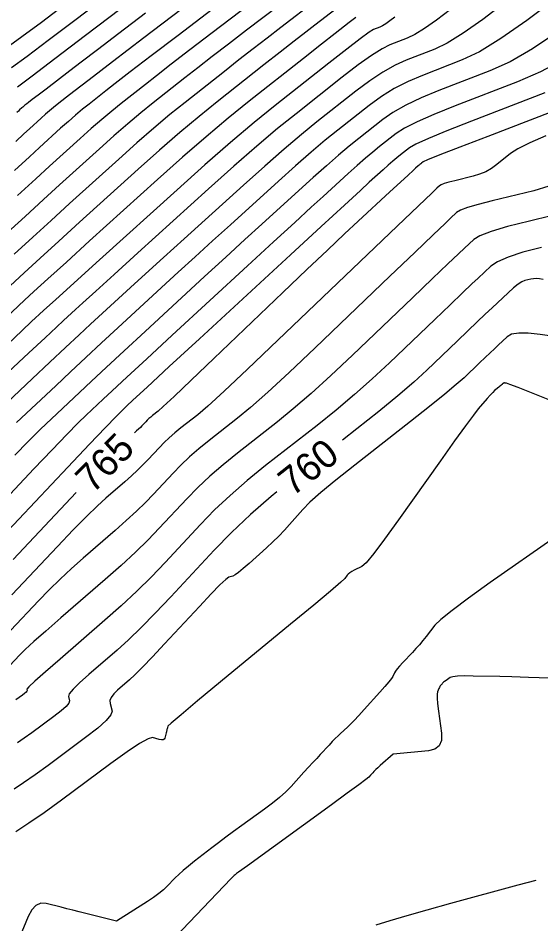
# Model space of a CAD drawing. Extents: x 2079879 to 2092887, y 778083 to 784051.
# Drawn here: x 2084435.7 to 2084488.3, y 781047.3 to 781138.5 of the extents above; entities that cross this region are included whole.
import ezdxf

# ---------------------------------------------------------------- set-up
doc = ezdxf.new("R2010")
doc.units = 0
doc.layers.add('DT_X_Contour_Major', color=7, linetype='Continuous')
doc.layers.add('DT_X_Contour_Minor', color=7, linetype='Continuous')

msp = doc.modelspace()

# ---------------------------------------------------------------- linework, layer by layer
at = {"layer": 'DT_X_Contour_Major'}
for points in [[(2084484.752, 781140.092), (2084482.427, 781138.323), (2084480.46, 781136.941), (2084478.849, 781135.945), (2084477.594, 781135.337), (2084474.725, 781134.23), (2084473.601, 781133.722), (2084472.379, 781133.029), (2084471.062, 781132.152), (2084469.647, 781131.09), (2084465.745, 781128.01), (2084464.186, 781126.747), (2084462.432, 781125.266), (2084460.485, 781123.567), (2084458.345, 781121.651), (2084452.378, 781116.252), (2084450.289, 781114.358), (2084448.494, 781112.727), (2084446.994, 781111.359), (2084445.79, 781110.253), (2084442.972, 781107.654), (2084441.811, 781106.58), (2084440.441, 781105.305), (2084438.862, 781103.83), (2084437.075, 781102.155), (2084432.031, 781097.423)], [(2084465.692, 781140.243), (2084462.092, 781137.492), (2084460.725, 781136.444), (2084459.326, 781135.361), (2084457.895, 781134.244), (2084456.431, 781133.093), (2084452.484, 781129.977), (2084450.956, 781128.745), (2084449.335, 781127.384), (2084447.619, 781125.896), (2084445.809, 781124.28), (2084440.858, 781119.798), (2084439, 781118.111), (2084437.141, 781116.411), (2084435.28, 781114.697)], [(2084448.478, 781138.946), (2084445.822, 781136.92), (2084443.669, 781135.276), (2084442.019, 781134.017), (2084440.872, 781133.14), (2084438.483, 781131.316), (2084437.69, 781130.71), (2084437.104, 781130.262), (2084436.725, 781129.971), (2084436.552, 781129.837), (2084436.366, 781129.69), (2084436.294, 781129.632), (2084436.218, 781129.568), (2084436.137, 781129.498), (2084436.052, 781129.422), (2084435.819, 781129.211), (2084435.706, 781129.108), (2084435.542, 781128.957)], [(2084491.441, 781129.844), (2084482.924, 781126.557), (2084480.121, 781125.473), (2084478.101, 781124.684), (2084476.864, 781124.191), (2084476.41, 781123.993), (2084476.242, 781123.861), (2084476.175, 781123.806), (2084476.099, 781123.743), (2084476.015, 781123.669), (2084475.923, 781123.587), (2084475.666, 781123.354), (2084475.432, 781123.14), (2084474.923, 781122.671), (2084474.138, 781121.948), (2084473.078, 781120.971), (2084469.885, 781118.026), (2084468.512, 781116.749), (2084466.79, 781115.127), (2084464.719, 781113.159), (2084462.297, 781110.846), (2084455.374, 781104.217), (2084453.076, 781102.021), (2084451.376, 781100.407), (2084450.273, 781099.373), (2084449.767, 781098.921), (2084449.213, 781098.488), (2084449.014, 781098.327), (2084448.831, 781098.168), (2084448.663, 781098.011), (2084448.512, 781097.856), (2084448.131, 781097.445), (2084447.977, 781097.286), (2084447.801, 781097.115), (2084447.603, 781096.932), (2084447.399, 781096.752)], [(2084488.491, 781112.147), (2084488.131, 781112.213), (2084487.807, 781112.245), (2084487.519, 781112.241), (2084487.267, 781112.202), (2084486.644, 781112.051), (2084486.364, 781111.93), (2084485.991, 781111.683), (2084485.525, 781111.307), (2084484.966, 781110.804), (2084483.353, 781109.294), (2084482.68, 781108.661), (2084481.872, 781107.895), (2084480.929, 781106.996), (2084479.85, 781105.965), (2084476.793, 781103.038), (2084475.493, 781101.845), (2084473.886, 781100.463), (2084471.973, 781098.891), (2084469.752, 781097.13), (2084468.312, 781096.004)], [(2084441.532, 781090.746), (2084435.174, 781084.007)], [(2084461.717, 781090.803), (2084461.141, 781090.338), (2084459.045, 781088.518), (2084457.133, 781086.723), (2084455.405, 781084.951), (2084451.045, 781080.258), (2084449.481, 781078.603), (2084448.058, 781077.156), (2084446.776, 781075.917), (2084445.636, 781074.887), (2084442.784, 781072.417), (2084441.854, 781071.586), (2084441.202, 781070.945), (2084440.829, 781070.493), (2084440.734, 781070.23), (2084440.853, 781069.784), (2084440.788, 781069.56), (2084440.505, 781069.225), (2084440.004, 781068.778), (2084439.284, 781068.219), (2084437.073, 781066.579), (2084436.296, 781066.013), (2084435.624, 781065.546)], [(2084487.763, 781051.713), (2084485.956, 781051.226), (2084479.183, 781049.389), (2084476.809, 781048.737), (2084474.768, 781048.161), (2084473.058, 781047.659), (2084471.68, 781047.232)]]:
    msp.add_lwpolyline(points, dxfattribs=at)
at = {"layer": 'DT_X_Contour_Minor'}
for points in [[(2084449.286, 781144.259), (2084441.38, 781138.225), (2084438.697, 781136.187), (2084436.578, 781134.597), (2084435.022, 781133.455)], [(2084457.777, 781143.683), (2084448.322, 781136.461), (2084445.176, 781134.056), (2084442.828, 781132.259), (2084441.279, 781131.07), (2084440.528, 781130.488), (2084439.59, 781129.748), (2084439.227, 781129.455), (2084438.841, 781129.131), (2084438.434, 781128.778), (2084438.003, 781128.393), (2084436.827, 781127.328), (2084436.257, 781126.808), (2084435.431, 781126.046)], [(2084451.697, 781143.751), (2084442.452, 781136.696), (2084439.381, 781134.356), (2084437.099, 781132.627), (2084435.609, 781131.509)], [(2084459.756, 781142.823), (2084451.765, 781136.718), (2084449.063, 781134.653), (2084446.953, 781133.034), (2084445.433, 781131.863), (2084444.504, 781131.139), (2084442.813, 781129.805), (2084442.159, 781129.277), (2084441.465, 781128.695), (2084440.73, 781128.057), (2084439.955, 781127.365), (2084437.834, 781125.446), (2084436.808, 781124.509), (2084435.319, 781123.135)], [(2084461.735, 781141.963), (2084455.207, 781136.976), (2084452.951, 781135.25), (2084451.077, 781133.81), (2084449.587, 781132.657), (2084448.479, 781131.79), (2084446.037, 781129.862), (2084445.092, 781129.1), (2084444.088, 781128.258), (2084443.026, 781127.337), (2084441.906, 781126.337), (2084438.842, 781123.563), (2084437.459, 781122.302), (2084435.609, 781120.599)], [(2084463.713, 781141.103), (2084458.649, 781137.234), (2084456.838, 781135.847), (2084455.202, 781134.586), (2084453.741, 781133.45), (2084452.455, 781132.442), (2084449.26, 781129.92), (2084448.024, 781128.922), (2084446.711, 781127.821), (2084445.323, 781126.616), (2084443.858, 781125.308), (2084439.85, 781121.681), (2084438.23, 781120.207), (2084436.375, 781118.505), (2084434.286, 781116.575)], [(2084489.913, 781140.531), (2084486.86, 781138.212), (2084484.25, 781136.39), (2084482.085, 781135.065), (2084480.364, 781134.238), (2084476.365, 781132.695), (2084474.905, 781132.072), (2084473.524, 781131.36), (2084472.222, 781130.56), (2084470.999, 781129.67), (2084467.845, 781127.18), (2084466.583, 781126.159), (2084465.166, 781124.961), (2084463.591, 781123.588), (2084461.86, 781122.038), (2084457.036, 781117.672), (2084455.246, 781116.049), (2084453.496, 781114.455), (2084451.785, 781112.889), (2084450.114, 781111.351), (2084445.709, 781107.289), (2084444.079, 781105.783), (2084442.495, 781104.313), (2084440.954, 781102.878), (2084439.459, 781101.478), (2084435.53, 781097.792)], [(2084440.308, 781139.755), (2084438.013, 781138.018), (2084436.056, 781136.567), (2084434.435, 781135.402)], [(2084469.65, 781138.523), (2084468.977, 781138.008), (2084468.5, 781137.638), (2084467.576, 781136.912), (2084466.203, 781135.831), (2084464.383, 781134.395), (2084458.931, 781130.092), (2084456.821, 781128.39), (2084454.582, 781126.511), (2084452.212, 781124.455), (2084449.712, 781122.223), (2084442.873, 781116.033), (2084440.541, 781113.92), (2084438.672, 781112.223), (2084437.269, 781110.941), (2084436.329, 781110.075), (2084434.443, 781108.319)], [(2084473.577, 781138.545), (2084473.083, 781138.169), (2084472.665, 781137.875), (2084472.322, 781137.663), (2084472.055, 781137.534), (2084471.445, 781137.298), (2084470.992, 781137.022), (2084470.091, 781136.368), (2084468.741, 781135.337), (2084466.942, 781133.928), (2084461.547, 781129.67), (2084459.412, 781127.943), (2084457.053, 781125.955), (2084454.47, 781123.705), (2084451.664, 781121.194), (2084443.881, 781114.151), (2084441.311, 781111.825), (2084439.438, 781110.129), (2084438.263, 781109.063), (2084437.785, 781108.627), (2084437.44, 781108.306), (2084437.038, 781107.929), (2084436.091, 781107.04), (2084434.6, 781105.637)], [(2084479.164, 781139.318), (2084477.755, 781138.246), (2084476.562, 781137.408), (2084475.585, 781136.804), (2084474.825, 781136.435), (2084473.085, 781135.764), (2084472.297, 781135.372), (2084471.235, 781134.699), (2084469.901, 781133.744), (2084468.294, 781132.509), (2084463.646, 781128.84), (2084461.788, 781127.335), (2084459.699, 781125.571), (2084457.379, 781123.547), (2084454.829, 781121.264), (2084447.721, 781114.831), (2084445.331, 781112.667), (2084443.492, 781111), (2084442.204, 781109.829), (2084441.466, 781109.155), (2084440.235, 781108.02), (2084439.542, 781107.376), (2084438.387, 781106.297), (2084436.77, 781104.783), (2084434.691, 781102.833)], [(2084467.671, 781139.383), (2084465.534, 781137.75), (2084464.613, 781137.041), (2084463.451, 781136.137), (2084462.049, 781135.038), (2084460.407, 781133.744), (2084455.707, 781130.035), (2084453.889, 781128.567), (2084451.958, 781126.948), (2084449.916, 781125.176), (2084447.761, 781123.251), (2084441.865, 781117.916), (2084439.77, 781116.016), (2084437.907, 781114.317), (2084436.274, 781112.819), (2084434.873, 781111.522)], [(2084489.877, 781136.991), (2084487.413, 781135.346), (2084485.165, 781134.062), (2084483.133, 781133.139), (2084478.005, 781131.161), (2084476.209, 781130.422), (2084474.668, 781129.691), (2084473.383, 781128.968), (2084472.352, 781128.251), (2084469.944, 781126.351), (2084468.981, 781125.571), (2084467.899, 781124.657), (2084466.697, 781123.608), (2084465.376, 781122.426), (2084461.693, 781119.093), (2084460.204, 781117.74), (2084458.499, 781116.182), (2084456.576, 781114.419), (2084454.438, 781112.449), (2084448.446, 781106.924), (2084446.348, 781104.987), (2084444.548, 781103.321), (2084443.046, 781101.925), (2084441.843, 781100.8), (2084439.03, 781098.161), (2084437.916, 781097.093), (2084436.685, 781095.868), (2084435.336, 781094.486)], [(2084490.575, 781134.302), (2084488.244, 781133.059), (2084485.902, 781132.041), (2084479.644, 781129.626), (2084477.513, 781128.773), (2084475.813, 781128.022), (2084474.543, 781127.375), (2084473.705, 781126.832), (2084472.043, 781125.521), (2084471.379, 781124.983), (2084470.632, 781124.352), (2084469.803, 781123.629), (2084468.892, 781122.813), (2084466.351, 781120.513), (2084465.162, 781119.431), (2084463.501, 781117.91), (2084461.367, 781115.948), (2084458.762, 781113.547), (2084451.183, 781106.558), (2084448.617, 781104.191), (2084446.602, 781102.329), (2084445.138, 781100.973), (2084444.226, 781100.123), (2084442.529, 781098.53), (2084441.723, 781097.744), (2084440.578, 781096.578), (2084439.093, 781095.034), (2084437.27, 781093.111), (2084431.954, 781087.477)], [(2084488.672, 781130.942), (2084481.284, 781128.092), (2084478.817, 781127.123), (2084476.957, 781126.353), (2084475.704, 781125.783), (2084475.057, 781125.413), (2084474.142, 781124.691), (2084473.777, 781124.394), (2084473.366, 781124.047), (2084472.909, 781123.649), (2084472.407, 781123.2), (2084471.009, 781121.934), (2084470.12, 781121.122), (2084468.503, 781119.637), (2084466.158, 781117.478), (2084463.085, 781114.645), (2084453.92, 781106.193), (2084450.885, 781103.394), (2084448.656, 781101.337), (2084447.23, 781100.02), (2084446.61, 781099.445), (2084446.029, 781098.9), (2084445.53, 781098.395), (2084444.471, 781097.289), (2084442.851, 781095.582), (2084440.67, 781093.274), (2084434.107, 781086.318)], [(2084488.759, 781126.614), (2084487.141, 781125.907), (2084485.964, 781125.315), (2084485.226, 781124.837), (2084483.847, 781123.715), (2084483.309, 781123.327), (2084482.729, 781123.002), (2084482.107, 781122.74), (2084481.444, 781122.543), (2084479.619, 781122.101), (2084479.007, 781121.944), (2084478.543, 781121.806), (2084478.225, 781121.686), (2084478.053, 781121.585), (2084477.792, 781121.34), (2084477.283, 781120.855), (2084475.953, 781119.583), (2084473.802, 781117.524), (2084470.83, 781114.679), (2084461.81, 781106.042), (2084458.77, 781103.145), (2084456.416, 781100.933), (2084454.747, 781099.406), (2084453.764, 781098.562), (2084452.055, 781097.227), (2084451.439, 781096.729), (2084450.873, 781096.238), (2084450.357, 781095.753), (2084449.891, 781095.275), (2084448.714, 781094.008), (2084448.239, 781093.515), (2084447.695, 781092.987), (2084447.084, 781092.422), (2084446.404, 781091.823), (2084444.502, 781090.175), (2084443.663, 781089.407), (2084442.573, 781088.338), (2084441.231, 781086.968), (2084439.639, 781085.298), (2084435.057, 781080.443)], [(2084489.066, 781121.536), (2084487.546, 781121.083), (2084483.366, 781120.071), (2084481.967, 781119.712), (2084480.903, 781119.396), (2084480.174, 781119.122), (2084479.782, 781118.89), (2084479.182, 781118.328), (2084478.632, 781117.806), (2084477.433, 781116.661), (2084475.584, 781114.892), (2084473.085, 781112.5), (2084465.556, 781105.291), (2084462.951, 781102.82), (2084460.784, 781100.816), (2084459.054, 781099.277), (2084457.761, 781098.204), (2084454.897, 781095.965), (2084453.865, 781095.131), (2084452.916, 781094.308), (2084452.051, 781093.495), (2084451.27, 781092.694), (2084449.297, 781090.571), (2084448.5, 781089.745), (2084447.589, 781088.859), (2084446.564, 781087.913), (2084445.426, 781086.907), (2084442.237, 781084.146), (2084441.059, 781083.101), (2084439.918, 781082.036), (2084438.812, 781080.952), (2084437.743, 781079.848), (2084434.941, 781076.878)], [(2084493.649, 781119.624), (2084487.114, 781118.041), (2084484.926, 781117.48), (2084483.263, 781116.986), (2084482.124, 781116.557), (2084481.51, 781116.195), (2084480.572, 781115.317), (2084479.982, 781114.758), (2084478.913, 781113.739), (2084477.366, 781112.26), (2084475.34, 781110.322), (2084469.301, 781104.54), (2084467.132, 781102.495), (2084465.151, 781100.698), (2084463.36, 781099.149), (2084461.758, 781097.846), (2084457.739, 781094.704), (2084456.29, 781093.534), (2084454.959, 781092.378), (2084453.745, 781091.238), (2084452.648, 781090.113), (2084449.88, 781087.133), (2084448.761, 781085.974), (2084447.483, 781084.731), (2084446.045, 781083.403), (2084444.447, 781081.992), (2084439.972, 781078.117), (2084438.455, 781076.795), (2084437.262, 781075.734), (2084436.393, 781074.935), (2084435.848, 781074.398), (2084434.825, 781073.314)], [(2084488.315, 781115.394), (2084486.453, 781114.901), (2084484.986, 781114.421), (2084483.914, 781113.954), (2084483.238, 781113.5), (2084481.963, 781112.305), (2084481.331, 781111.709), (2084480.392, 781110.817), (2084479.147, 781109.628), (2084477.595, 781108.143), (2084473.047, 781103.789), (2084471.312, 781102.17), (2084469.519, 781100.581), (2084467.666, 781099.02), (2084465.755, 781097.488), (2084460.581, 781093.443), (2084458.716, 781091.936), (2084457.002, 781090.448), (2084455.439, 781088.98), (2084454.027, 781087.532), (2084450.462, 781083.696), (2084449.081, 781082.254), (2084447.612, 781080.806), (2084446.054, 781079.351), (2084444.407, 781077.89), (2084439.896, 781073.985), (2084438.418, 781072.697), (2084437.366, 781071.763), (2084436.74, 781071.182), (2084436.54, 781070.956), (2084436.576, 781070.823), (2084436.556, 781070.756), (2084436.472, 781070.656), (2084436.322, 781070.523), (2084436.108, 781070.356), (2084435.448, 781069.867)], [(2084491.708, 781106.127), (2084488.185, 781106.644), (2084486.987, 781106.773), (2084486.034, 781106.775), (2084485.327, 781106.649), (2084484.864, 781106.395), (2084483.959, 781105.548), (2084483.589, 781105.199), (2084483.156, 781104.789), (2084482.662, 781104.318), (2084482.105, 781103.787), (2084480.538, 781102.286), (2084479.761, 781101.588), (2084478.604, 781100.62), (2084477.068, 781099.38), (2084475.153, 781097.87), (2084469.539, 781093.481), (2084467.634, 781091.969), (2084466.131, 781090.725), (2084465.029, 781089.749), (2084464.328, 781089.041), (2084462.995, 781087.511), (2084462.475, 781086.935), (2084461.915, 781086.355), (2084461.316, 781085.77), (2084460.678, 781085.18), (2084458.923, 781083.602), (2084458.328, 781083.079), (2084457.857, 781082.693), (2084457.512, 781082.444), (2084457.293, 781082.331), (2084456.873, 781082.215), (2084456.571, 781081.999), (2084455.978, 781081.439), (2084455.094, 781080.535), (2084453.92, 781079.287), (2084450.4, 781075.5), (2084449.19, 781074.209), (2084448.197, 781073.176), (2084447.422, 781072.401), (2084446.866, 781071.884), (2084445.672, 781070.85), (2084445.29, 781070.476), (2084445.038, 781070.126), (2084444.918, 781069.803), (2084444.928, 781069.505), (2084445.13, 781068.745), (2084445.02, 781068.365), (2084444.538, 781067.794), (2084443.685, 781067.033), (2084442.46, 781066.082), (2084438.698, 781063.291), (2084437.376, 781062.329), (2084436.232, 781061.534), (2084435.267, 781060.907)], [(2084489.158, 781100.013), (2084487.311, 781100.754), (2084485.973, 781101.285), (2084485.145, 781101.608), (2084484.826, 781101.722), (2084484.655, 781101.747), (2084484.597, 781101.753), (2084484.551, 781101.753), (2084484.516, 781101.747), (2084484.494, 781101.735), (2084484.45, 781101.694), (2084484.432, 781101.677), (2084484.411, 781101.657), (2084484.387, 781101.634), (2084484.36, 781101.608), (2084484.284, 781101.535), (2084484.246, 781101.501), (2084484.19, 781101.454), (2084484.116, 781101.394), (2084484.023, 781101.321), (2084483.75, 781101.108), (2084483.619, 781100.99), (2084483.429, 781100.795), (2084483.18, 781100.524), (2084482.873, 781100.176), (2084481.976, 781099.147), (2084481.484, 781098.531), (2084480.684, 781097.456), (2084479.574, 781095.922), (2084478.154, 781093.929), (2084473.956, 781088.001), (2084472.543, 781086.039), (2084471.454, 781084.598), (2084470.688, 781083.679), (2084470.245, 781083.281), (2084469.495, 781082.917), (2084469.239, 781082.782), (2084469.032, 781082.652), (2084468.874, 781082.527), (2084468.767, 781082.406), (2084468.545, 781082.09), (2084468.142, 781081.714), (2084467.099, 781080.823), (2084465.416, 781079.417), (2084463.093, 781077.495), (2084456.045, 781071.684), (2084453.731, 781069.771), (2084452.074, 781068.39), (2084451.075, 781067.543), (2084450.734, 781067.228), (2084450.701, 781067.098), (2084450.689, 781067.05), (2084450.678, 781067.003), (2084450.666, 781066.958), (2084450.655, 781066.915), (2084450.627, 781066.801), (2084450.613, 781066.745), (2084450.592, 781066.665), (2084450.566, 781066.558), (2084450.533, 781066.427), (2084450.436, 781066.042), (2084450.373, 781065.925), (2084450.257, 781065.861), (2084450.088, 781065.851), (2084449.866, 781065.894), (2084449.202, 781066.081), (2084448.753, 781065.971), (2084447.902, 781065.498), (2084446.649, 781064.665), (2084444.994, 781063.469), (2084440.047, 781059.8), (2084438.301, 781058.529), (2084436.772, 781057.471), (2084435.46, 781056.623)], [(2084489.722, 781086.261), (2084483.175, 781081.672), (2084480.986, 781080.113), (2084479.328, 781078.879), (2084478.201, 781077.969), (2084477.606, 781077.384), (2084476.727, 781076.254), (2084476.394, 781075.836), (2084476.052, 781075.429), (2084475.702, 781075.033), (2084475.344, 781074.648), (2084474.379, 781073.635), (2084474.054, 781073.286), (2084473.805, 781072.997), (2084473.63, 781072.769), (2084473.53, 781072.601), (2084473.363, 781072.236), (2084473.235, 781072.034), (2084472.975, 781071.702), (2084472.583, 781071.24), (2084472.059, 781070.648), (2084470.486, 781068.895), (2084469.939, 781068.292), (2084469.475, 781067.795), (2084469.095, 781067.406), (2084468.8, 781067.123), (2084468.124, 781066.513), (2084467.861, 781066.268), (2084467.578, 781065.989), (2084467.276, 781065.678), (2084466.954, 781065.335), (2084466.07, 781064.374), (2084465.719, 781063.992), (2084465.329, 781063.568), (2084464.9, 781063.102), (2084464.431, 781062.593), (2084463.13, 781061.178), (2084462.596, 781060.637), (2084461.972, 781060.074), (2084461.258, 781059.489), (2084460.452, 781058.882), (2084458.184, 781057.235), (2084457.357, 781056.631), (2084456.58, 781056.056), (2084455.851, 781055.509), (2084455.171, 781054.99), (2084453.423, 781053.645), (2084452.81, 781053.163), (2084452.282, 781052.725), (2084451.841, 781052.33), (2084451.484, 781051.98), (2084450.648, 781051.103), (2084450.29, 781050.763), (2084449.845, 781050.398), (2084449.311, 781050.01), (2084448.69, 781049.597), (2084445.585, 781047.616), (2084442.475, 781048.395), (2084441.821, 781048.558), (2084441.191, 781048.716), (2084440.586, 781048.867), (2084440.005, 781049.013), (2084438.49, 781049.392), (2084437.952, 781049.418), (2084437.473, 781049.211), (2084437.055, 781048.771), (2084436.696, 781048.098), (2084435.82, 781045.994)], [(2084489.157, 781072.067), (2084487.029, 781072.132), (2084485.352, 781072.181), (2084484.124, 781072.214), (2084481.451, 781072.28), (2084480.554, 781072.288), (2084479.87, 781072.263), (2084479.397, 781072.204), (2084479.137, 781072.113), (2084478.726, 781071.825), (2084478.589, 781071.727), (2084478.485, 781071.649), (2084478.414, 781071.592), (2084478.376, 781071.555), (2084478.321, 781071.485), (2084478.3, 781071.458), (2084478.279, 781071.433), (2084478.257, 781071.408), (2084478.234, 781071.384), (2084478.174, 781071.32), (2084478.147, 781071.283), (2084478.11, 781071.22), (2084478.065, 781071.131), (2084478.011, 781071.016), (2084477.855, 781070.673), (2084477.818, 781070.457), (2084477.823, 781070.065), (2084477.871, 781069.498), (2084477.961, 781068.755), (2084478.258, 781066.539), (2084478.26, 781065.804), (2084478.044, 781065.259), (2084477.609, 781064.905), (2084476.956, 781064.742), (2084473.398, 781064.427), (2084472.108, 781063.262), (2084471.861, 781063.038), (2084471.672, 781062.864), (2084471.54, 781062.74), (2084471.467, 781062.667), (2084471.349, 781062.539), (2084471.302, 781062.488), (2084471.25, 781062.431), (2084471.193, 781062.369), (2084471.13, 781062.301), (2084470.957, 781062.112), (2084470.673, 781061.886), (2084469.953, 781061.348), (2084468.796, 781060.499), (2084467.202, 781059.338), (2084458.744, 781053.196), (2084457.833, 781052.534), (2084457.655, 781052.402), (2084457.512, 781052.292), (2084457.405, 781052.203), (2084457.332, 781052.136), (2084457.075, 781051.871), (2084451.511, 781046.041)]]:
    msp.add_lwpolyline(points, dxfattribs=at)

# ---------------------------------------------------------------- texts
at = {"layer": 'DT_X_Contour_Major'}
for s, rotation, p in [('765', 45.6705, (2084443.197, 781090.537)), ('760', 38.26063, (2084463.274, 781090.271))]:
    msp.add_text(s, height=2.8, rotation=rotation, dxfattribs=at).set_placement(p)

doc.saveas('drawing.dxf')
